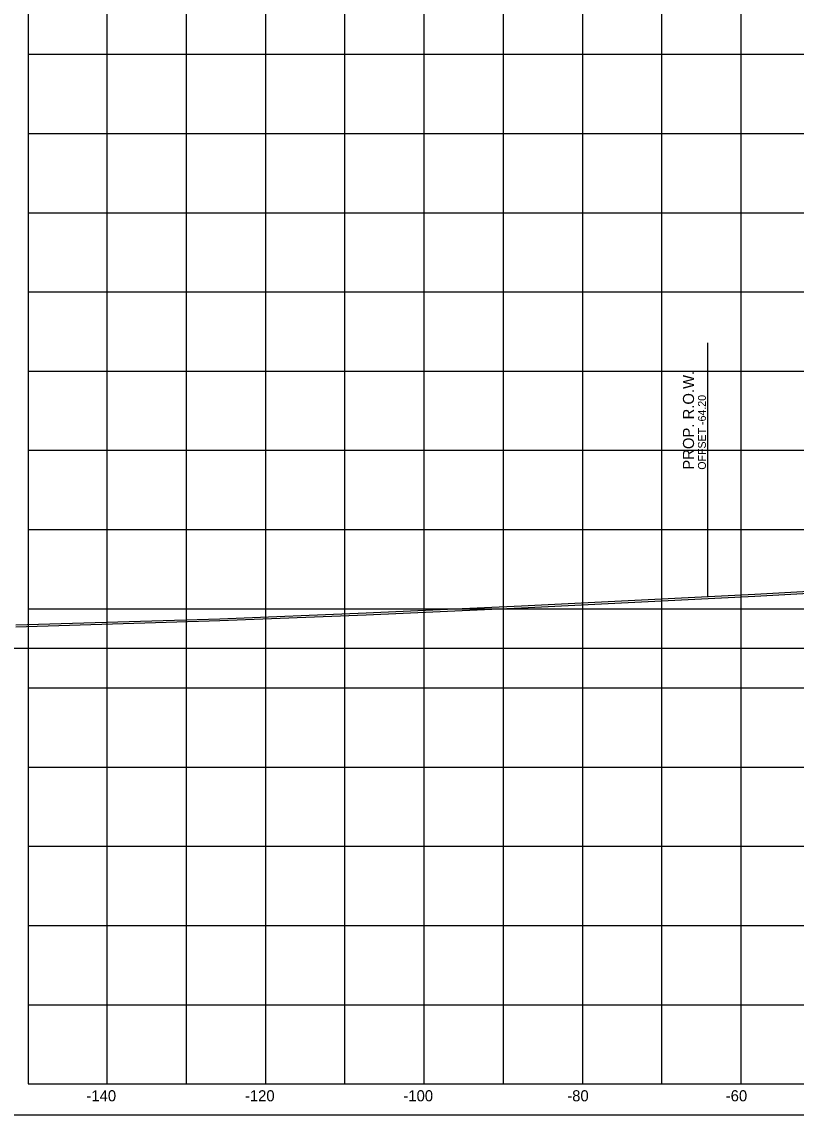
# Model space of a CAD drawing. Extents: x 1131015 to 1136271, y 133453 to 174329.
# Drawn here: x 1131189.7 to 1131287.4, y 162608.7 to 162746.8 of the extents above; entities that cross this region are included whole.
import ezdxf

# ---------------------------------------------------------------- set-up
doc = ezdxf.new("R2010")
doc.units = 0
for name, color, linetype in [('DESIGN - ROW - Right-of-Way and Easement Labels', 7, 'Continuous'), ('DESIGN - ROW - Right-of-Way Linework', 7, 'Continuous'), ('DESIGN - SHEET - Corner Text', 7, 'Continuous'), ('DESIGN - SHEET - Light Grid', 7, 'Continuous'), ('DESIGN - SHEET - Linework', 7, 'Continuous'), ('DESIGN - SHEET - Plot Shape', 7, 'Continuous'), ('SURVEY - GROUND - Bottom of Topsoil Layer', 7, 'Continuous'), ('SURVEY - GROUND - Top of Ground', 7, 'Continuous')]:
    doc.layers.add(name, color=color, linetype=linetype)

msp = doc.modelspace()

# ---------------------------------------------------------------- linework, layer by layer
at = {"layer": 'DESIGN - ROW - Right-of-Way Linework'}
msp.add_line((1131276.26, 162674.21), (1131276.26, 162706.21), dxfattribs=at)
at = {"layer": 'DESIGN - SHEET - Light Grid'}
msp.add_line((1131040.46, 162667.66), (1131340.46, 162667.66), dxfattribs=at)
at = {"layer": 'DESIGN - SHEET - Linework'}
for p, q in [((1131200.46, 162612.66), (1131200.46, 162822.66)), ((1131210.46, 162612.66), (1131210.46, 162822.66)), ((1131220.46, 162612.66), (1131220.46, 162822.66)), ((1131230.46, 162612.66), (1131230.46, 162822.66)), ((1131240.46, 162612.66), (1131240.46, 162822.66)), ((1131250.46, 162612.66), (1131250.46, 162822.66)), ((1131260.46, 162612.66), (1131260.46, 162822.66)), ((1131270.46, 162612.66), (1131270.46, 162822.66)), ((1131280.46, 162612.66), (1131280.46, 162822.66)), ((1131190.46, 162742.66), (1131490.46, 162742.66)), ((1131190.46, 162732.66), (1131490.46, 162732.66)), ((1131190.46, 162722.66), (1131490.46, 162722.66)), ((1131190.46, 162712.66), (1131490.46, 162712.66)), ((1131190.46, 162702.66), (1131490.46, 162702.66)), ((1131190.46, 162692.66), (1131490.46, 162692.66)), ((1131190.46, 162682.66), (1131490.46, 162682.66)), ((1131190.46, 162672.66), (1131490.46, 162672.66)), ((1131190.46, 162662.66), (1131490.46, 162662.66)), ((1131190.46, 162652.66), (1131490.46, 162652.66)), ((1131190.46, 162642.66), (1131490.46, 162642.66)), ((1131190.46, 162632.66), (1131490.46, 162632.66)), ((1131190.46, 162622.66), (1131490.46, 162622.66))]:
    msp.add_line(p, q, dxfattribs=at)
msp.add_lwpolyline([(1131190.46, 162822.66), (1131190.46, 162612.66), (1131490.46, 162612.66), (1131490.46, 162822.66)], dxfattribs=at)
at = {"layer": 'DESIGN - SHEET - Plot Shape'}
msp.add_lwpolyline([(1131170.46, 162826.6), (1131510.46, 162826.6), (1131510.46, 162608.72), (1131170.46, 162608.72)], close=True, dxfattribs=at)
at = {"layer": 'SURVEY - GROUND - Bottom of Topsoil Layer'}
for p, q in [((1131282.17, 162674.25), (1131291.79, 162674.77)), ((1131252.73, 162672.78), (1131282.17, 162674.25)), ((1131233.15, 162671.88), (1131252.73, 162672.78)), ((1131188.91, 162670.39), (1131214.67, 162671.15)), ((1131214.67, 162671.15), (1131233.15, 162671.88))]:
    msp.add_line(p, q, dxfattribs=at)
at = {"layer": 'SURVEY - GROUND - Top of Ground'}
for p, q in [((1131282.17, 162674.5), (1131291.79, 162675.02)), ((1131252.73, 162673.03), (1131282.17, 162674.5)), ((1131214.67, 162671.4), (1131233.15, 162672.13)), ((1131233.15, 162672.13), (1131252.73, 162673.03)), ((1131188.91, 162670.64), (1131214.67, 162671.4))]:
    msp.add_line(p, q, dxfattribs=at)

# ---------------------------------------------------------------- texts
at = {"layer": 'DESIGN - ROW - Right-of-Way and Easement Labels'}
for s, height, p in [('PROP. R.O.W.', 1.4, (1131274.51, 162690.21)), ('OFFSET -64.20', 1, (1131276.01, 162690.21))]:
    msp.add_text(s, height=height, rotation=90, dxfattribs=at).set_placement(p)
at = {"layer": 'DESIGN - SHEET - Corner Text'}
for s, p in [('-140', (1131197.83, 162610.46)), ('-120', (1131217.83, 162610.46)), ('-100', (1131237.83, 162610.46)), ('-80', (1131258.51, 162610.46)), ('-60', (1131278.51, 162610.46))]:
    msp.add_text(s, height=1.4, dxfattribs=at).set_placement(p)

doc.saveas('drawing.dxf')
